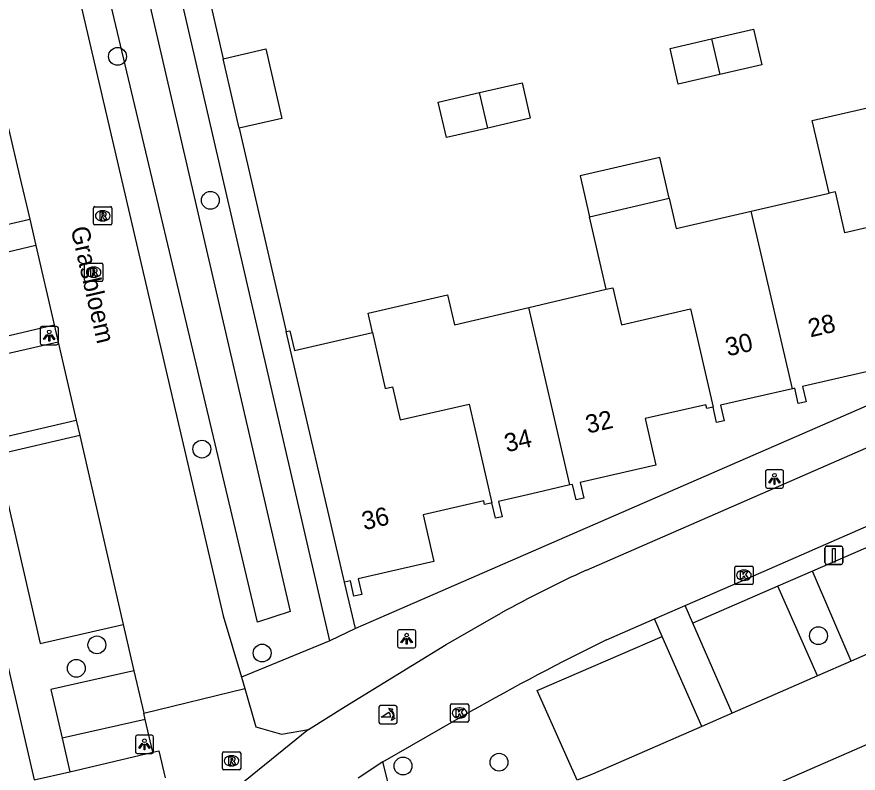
# Model space of a CAD drawing. Extents: x 156414 to 157775, y 382335 to 383765.
# Drawn here: x 157017.07 to 157063.13, y 383519.05 to 383560.5 of the extents above; entities that cross this region are included whole.
import ezdxf

# ---------------------------------------------------------------- set-up
doc = ezdxf.new("R2010")
doc.units = 0
for name, color, linetype in [('IMGEO_Boom', 7, 'Continuous'), ('IMGEO_Greppel_droge_sloot', 7, 'Continuous'), ('IMGEO_Kolk', 7, 'Continuous'), ('IMGEO_Lichtpunt', 7, 'Continuous'), ('IMGEO_Openbare_ruimte_label', 7, 'Continuous'), ('IMGEO_Pand', 7, 'Continuous'), ('IMGEO_Pand_nummerreeks', 7, 'Continuous'), ('IMGEO_Parkeervlak_open', 7, 'Continuous'), ('IMGEO_Poller', 7, 'Continuous'), ('IMGEO_Rijbaan_lokaal_gesloten', 7, 'Continuous'), ('IMGEO_Rioolput', 7, 'Continuous'), ('IMGEO_Verkeersbordpaal', 7, 'Continuous'), ('IMGEO_Voetpad_open', 7, 'Continuous')]:
    doc.layers.add(name, color=color, linetype=linetype)

msp = doc.modelspace()

# ---------------------------------------------------------------- linework, layer by layer
at = {"layer": 'IMGEO_Boom'}
for centre in [(157022.58, 383558.328), (157027.665, 383550.442), (157027.198, 383536.81), (157060.959, 383526.585), (157021.451, 383526.082), (157030.499, 383525.634), (157020.324, 383524.801), (157038.213, 383519.443), (157043.468, 383519.652)]:
    msp.add_circle(centre, 0.489, dxfattribs=at)
at = {"layer": 'IMGEO_Greppel_droge_sloot'}
msp.add_lwpolyline([(157020.078, 383570.203), (157022.148, 383570.697), (157032.04, 383527.914), (157030.238, 383527.333), (157020.078, 383570.203)], dxfattribs=at)
at = {"layer": 'IMGEO_Kolk'}
for p, q in [((157056.453, 383530.399), (157057.305, 383530.399)), ((157056.378, 383529.473), (157056.378, 383530.325)), ((157056.866, 383530.179), (157056.891, 383530.179)), ((157057.379, 383530.325), (157057.379, 383529.473)), ((157056.889, 383529.619), (157056.864, 383529.619)), ((157057.305, 383529.399), (157056.453, 383529.399)), ((157040.808, 383521.921), (157040.808, 383522.773)), ((157040.883, 383522.847), (157041.735, 383522.847)), ((157041.296, 383522.627), (157041.321, 383522.627)), ((157041.809, 383522.773), (157041.809, 383521.921)), ((157041.735, 383521.847), (157040.883, 383521.847)), ((157041.319, 383522.067), (157041.294, 383522.067))]:
    msp.add_line(p, q, dxfattribs=at)
for points in [[(157056.453, 383530.399), (157057.305, 383530.399)], [(157056.378, 383529.473), (157056.378, 383530.325)], [(157056.699, 383530.099), (157056.822, 383530.099), (157056.822, 383529.948), (157056.952, 383530.099), (157057.116, 383530.099), (157056.97, 383529.948), (157057.123, 383529.699), (157056.971, 383529.699), (157056.886, 383529.863), (157056.822, 383529.796), (157056.822, 383529.699), (157056.699, 383529.699), (157056.699, 383530.099)], [(157057.379, 383530.325), (157057.379, 383529.473)], [(157057.305, 383529.399), (157056.453, 383529.399)], [(157040.808, 383521.921), (157040.808, 383522.773)], [(157040.883, 383522.847), (157041.735, 383522.847)], [(157041.809, 383522.773), (157041.809, 383521.921)], [(157041.129, 383522.547), (157041.252, 383522.547), (157041.252, 383522.396), (157041.382, 383522.547), (157041.546, 383522.547), (157041.4, 383522.396), (157041.553, 383522.147), (157041.401, 383522.147), (157041.316, 383522.311), (157041.252, 383522.244), (157041.252, 383522.147), (157041.129, 383522.147), (157041.129, 383522.547)], [(157041.735, 383521.847), (157040.883, 383521.847)]]:
    msp.add_lwpolyline(points, dxfattribs=at)
for centre, start, end in [((157056.455, 383530.323), 91.552, 178.448), ((157056.455, 383530.323), 91.552, 178.448), ((157057.303, 383530.323), 1.552, 88.448), ((157057.303, 383530.323), 1.552, 88.448), ((157056.455, 383529.475), 181.552, 268.448), ((157056.455, 383529.475), 181.552, 268.448), ((157057.303, 383529.475), 271.552, 358.448), ((157057.303, 383529.475), 271.552, 358.448), ((157040.885, 383522.771), 91.552, 178.448), ((157040.885, 383522.771), 91.552, 178.448), ((157041.733, 383522.771), 1.552, 88.448), ((157041.733, 383522.771), 1.552, 88.448), ((157040.885, 383521.923), 181.552, 268.448), ((157040.885, 383521.923), 181.552, 268.448), ((157041.733, 383521.923), 271.552, 358.448), ((157041.733, 383521.923), 271.552, 358.448)]:
    msp.add_arc(centre, 0.0765, start, end, dxfattribs=at)
for centre, major_axis, ratio, start_param, end_param in [((157056.865, 383529.899), (-0.387, 0.002), 0.722429, 4.712389, 7.853982), ((157056.89, 383529.899), (-0.39, 0.002), 0.717154, 1.570796, 4.712389), ((157041.295, 383522.347), (-0.387, 0.002), 0.722429, 4.712389, 7.853982), ((157041.32, 383522.347), (-0.39, 0.002), 0.717154, 1.570796, 4.712389)]:
    msp.add_ellipse(centre, major_axis=major_axis, ratio=ratio, start_param=start_param, end_param=end_param, dxfattribs=at)
at = {"layer": 'IMGEO_Lichtpunt'}
for p, q in [((157018.343, 383543.433), (157018.343, 383542.626)), ((157018.343, 383543.433), (157018.343, 383542.626)), ((157019.245, 383543.528), (157018.437, 383543.528)), ((157019.245, 383543.528), (157018.437, 383543.528)), ((157019.339, 383542.626), (157019.339, 383543.433)), ((157019.339, 383542.626), (157019.339, 383543.433)), ((157018.437, 383542.532), (157019.245, 383542.532)), ((157018.437, 383542.532), (157019.245, 383542.532)), ((157058.052, 383535.578), (157058.052, 383534.771)), ((157058.052, 383535.578), (157058.052, 383534.771)), ((157058.954, 383535.673), (157058.146, 383535.673)), ((157058.954, 383535.673), (157058.146, 383535.673)), ((157059.048, 383534.771), (157059.048, 383535.578)), ((157059.048, 383534.771), (157059.048, 383535.578)), ((157058.146, 383534.677), (157058.954, 383534.677)), ((157058.146, 383534.677), (157058.954, 383534.677)), ((157037.911, 383526.82), (157037.911, 383526.013)), ((157037.911, 383526.82), (157037.911, 383526.013)), ((157038.813, 383526.915), (157038.005, 383526.915)), ((157038.813, 383526.915), (157038.005, 383526.915)), ((157038.907, 383526.013), (157038.907, 383526.82)), ((157038.907, 383526.013), (157038.907, 383526.82)), ((157038.005, 383525.919), (157038.813, 383525.919)), ((157038.005, 383525.919), (157038.813, 383525.919)), ((157023.556, 383521.033), (157023.556, 383520.226)), ((157023.556, 383521.033), (157023.556, 383520.226)), ((157024.458, 383521.128), (157023.65, 383521.128)), ((157024.458, 383521.128), (157023.65, 383521.128)), ((157024.552, 383520.226), (157024.552, 383521.033)), ((157024.552, 383520.226), (157024.552, 383521.033)), ((157023.65, 383520.132), (157024.458, 383520.132)), ((157023.65, 383520.132), (157024.458, 383520.132))]:
    msp.add_line(p, q, dxfattribs=at)
for points in [[(157018.717, 383543.097), (157018.756, 383543.069), (157018.568, 383542.807), (157018.53, 383542.834), (157018.717, 383543.097)], [(157018.819, 383543.049), (157018.866, 383543.049), (157018.866, 383542.727), (157018.819, 383542.727), (157018.819, 383543.049)], [(157018.929, 383543.069), (157018.967, 383543.096), (157019.154, 383542.834), (157019.115, 383542.806), (157018.929, 383543.069)], [(157058.426, 383535.242), (157058.465, 383535.214), (157058.277, 383534.952), (157058.239, 383534.979), (157058.426, 383535.242)], [(157058.528, 383535.194), (157058.575, 383535.194), (157058.575, 383534.872), (157058.528, 383534.872), (157058.528, 383535.194)], [(157058.638, 383535.214), (157058.676, 383535.241), (157058.863, 383534.979), (157058.824, 383534.951), (157058.638, 383535.214)], [(157038.285, 383526.484), (157038.324, 383526.456), (157038.136, 383526.194), (157038.098, 383526.221), (157038.285, 383526.484)], [(157038.387, 383526.436), (157038.434, 383526.436), (157038.434, 383526.114), (157038.387, 383526.114), (157038.387, 383526.436)], [(157038.497, 383526.456), (157038.535, 383526.483), (157038.722, 383526.221), (157038.683, 383526.193), (157038.497, 383526.456)], [(157023.93, 383520.697), (157023.969, 383520.669), (157023.781, 383520.407), (157023.743, 383520.434), (157023.93, 383520.697)], [(157024.032, 383520.649), (157024.079, 383520.649), (157024.079, 383520.327), (157024.032, 383520.327), (157024.032, 383520.649)], [(157024.142, 383520.669), (157024.18, 383520.696), (157024.367, 383520.434), (157024.328, 383520.406), (157024.142, 383520.669)]]:
    msp.add_lwpolyline(points, dxfattribs=at)
for centre in [(157018.842, 383543.231), (157058.551, 383535.376), (157038.41, 383526.618), (157024.055, 383520.831)]:
    msp.add_circle(centre, 0.0994, dxfattribs=at)
for centre, start, end in [((157018.437, 383543.433), 90, 180), ((157018.437, 383543.433), 90, 180), ((157019.245, 383543.433), 0, 90), ((157019.245, 383543.433), 0, 90), ((157018.437, 383542.626), 180, 270), ((157018.437, 383542.626), 180, 270), ((157019.245, 383542.626), 270, 0), ((157019.245, 383542.626), 270, 360), ((157058.146, 383535.578), 90, 180), ((157058.146, 383535.578), 90, 180), ((157058.954, 383535.578), 0, 90), ((157058.954, 383535.578), 0, 90), ((157058.146, 383534.771), 180, 270), ((157058.146, 383534.771), 180, 270), ((157058.954, 383534.771), 270, 0), ((157058.954, 383534.771), 270, 360), ((157038.005, 383526.82), 90, 180), ((157038.005, 383526.82), 90, 180), ((157038.813, 383526.82), 0, 90), ((157038.813, 383526.82), 0, 90), ((157038.005, 383526.013), 180, 270), ((157038.005, 383526.013), 180, 270), ((157038.813, 383526.013), 270, 0), ((157038.813, 383526.013), 270, 360), ((157023.65, 383521.033), 90, 180), ((157023.65, 383521.033), 90, 180), ((157024.458, 383521.033), 0, 90), ((157024.458, 383521.033), 0, 90), ((157023.65, 383520.226), 180, 270), ((157023.65, 383520.226), 180, 270), ((157024.458, 383520.226), 270, 0), ((157024.458, 383520.226), 270, 360)]:
    msp.add_arc(centre, 0.0946, start, end, dxfattribs=at)
at = {"layer": 'IMGEO_Pand'}
for points in [[(157055.112, 383559.289), (157057.407, 383559.821), (157057.859, 383557.873), (157055.556, 383557.338)], [(157055.556, 383557.338), (157053.284, 383556.811), (157052.832, 383558.76), (157055.112, 383559.289)], [(157055.112, 383559.289), (157055.556, 383557.338)], [(157028.364, 383558.195), (157030.702, 383558.738), (157031.585, 383554.934), (157029.247, 383554.392)], [(157029.247, 383554.392), (157028.364, 383558.195)], [(157042.402, 383556.349), (157044.731, 383556.885), (157045.18, 383554.936), (157042.851, 383554.4)], [(157042.851, 383554.4), (157040.585, 383553.878), (157040.136, 383555.827), (157042.402, 383556.349)], [(157042.851, 383554.4), (157042.402, 383556.349)], [(157061.541, 383550.833), (157060.622, 383554.818), (157064.988, 383555.824), (157065.367, 383554.177), (157069.459, 383555.119)], [(157052.79, 383550.551), (157052.273, 383552.79), (157047.909, 383551.784), (157048.425, 383549.545)], [(157057.282, 383549.852), (157061.541, 383550.833)], [(157067.368, 383544.38), (157066.176, 383549.539), (157062.405, 383548.668), (157061.886, 383550.914), (157061.541, 383550.833)], [(157048.425, 383549.545), (157052.79, 383550.551)], [(157052.79, 383550.551), (157053.17, 383548.904), (157057.282, 383549.852)], [(157059.531, 383540.116), (157057.282, 383549.852)], [(157049.341, 383545.569), (157048.425, 383549.545)], [(157049.341, 383545.569), (157049.706, 383545.65), (157050.175, 383543.619), (157053.945, 383544.49), (157055.187, 383539.116)], [(157036.545, 383543.2), (157036.302, 383544.262), (157040.65, 383545.259), (157041.028, 383543.611), (157045.108, 383544.572)], [(157045.108, 383544.572), (157049.341, 383545.569)], [(157047.355, 383534.844), (157045.108, 383544.572)], [(157067.368, 383544.38), (157067.025, 383544.301), (157066.978, 383544.506), (157063.649, 383543.752), (157064.236, 383541.199), (157061.919, 383540.666), (157060.086, 383540.244), (157060.284, 383539.4), (157059.856, 383539.306), (157059.671, 383540.148), (157059.531, 383540.116)], [(157031.815, 383543.245), (157032.02, 383543.292), (157032.266, 383542.219), (157036.545, 383543.2)], [(157035.014, 383529.526), (157031.815, 383543.245)], [(157036.545, 383543.2), (157037.24, 383540.133), (157037.64, 383540.225), (157038.059, 383538.408), (157041.83, 383539.279), (157043.083, 383533.859)], [(157059.531, 383540.116), (157057.435, 383539.634), (157055.602, 383539.212), (157055.801, 383538.367), (157055.372, 383538.273), (157055.187, 383539.116)], [(157055.187, 383539.116), (157054.845, 383539.038), (157054.798, 383539.242), (157051.472, 383538.482), (157052.06, 383535.929), (157049.746, 383535.395), (157047.914, 383534.973), (157048.113, 383534.126), (157047.685, 383534.031), (157047.498, 383534.877), (157047.355, 383534.844)], [(157047.355, 383534.844), (157045.267, 383534.363), (157043.434, 383533.94), (157043.633, 383533.095), (157043.277, 383533.017), (157043.083, 383533.859)], [(157043.083, 383533.859), (157043.019, 383533.844), (157042.68, 383533.766), (157042.633, 383533.97), (157039.308, 383533.212), (157039.9, 383530.66), (157037.581, 383530.121), (157035.749, 383529.696), (157035.948, 383528.851), (157035.52, 383528.756), (157035.334, 383529.6), (157035.014, 383529.526)]]:
    msp.add_lwpolyline(points, dxfattribs=at)
at = {"layer": 'IMGEO_Parkeervlak_open'}
for points in [[(157065.35, 383532.168), (157060.625, 383530.117)], [(157058.726, 383529.293), (157054.081, 383527.277)], [(157047.741, 383518.678), (157045.559, 383523.581), (157052.402, 383526.55)]]:
    msp.add_lwpolyline(points, dxfattribs=at)
at = {"layer": 'IMGEO_Poller'}
for p, q in [((157036.888, 383522.662), (157036.888, 383521.855)), ((157036.888, 383522.662), (157036.888, 383521.855)), ((157037.79, 383522.757), (157036.982, 383522.757)), ((157037.79, 383522.757), (157036.982, 383522.757)), ((157037.884, 383521.855), (157037.884, 383522.662)), ((157037.884, 383521.855), (157037.884, 383522.662)), ((157036.982, 383521.76), (157037.79, 383521.76)), ((157036.982, 383521.76), (157037.79, 383521.76))]:
    msp.add_line(p, q, dxfattribs=at)
for points in [[(157037.567, 383522.486), (157037.555, 383522.413), (157037.43, 383522.618)], [(157037.43, 383522.618), (157037.661, 383522.552), (157037.59, 383522.52)], [(157037.523, 383522.113), (157037.01, 383522.113), (157037.44, 383522.388)], [(157037.583, 383521.941), (157037.649, 383522.172), (157037.679, 383522.104)], [(157037.715, 383522.077), (157037.787, 383522.066), (157037.583, 383521.941)]]:
    msp.add_lwpolyline(points, dxfattribs=at)
for centre, radius, start, end in [((157036.982, 383522.662), 0.0946, 90, 180), ((157036.982, 383522.662), 0.0946, 90, 180), ((157037.79, 383522.662), 0.0946, 0, 90), ((157037.79, 383522.662), 0.0946, 0, 90), ((157037.195, 383522.163), 0.332, 351.3247, 42.4854), ((157037.209, 383522.173), 0.476, 351.7527, 41.1691), ((157037.209, 383522.173), 0.516, 349.3569, 42.2912), ((157036.982, 383521.855), 0.0946, 180, 270), ((157036.982, 383521.855), 0.0946, 180, 270), ((157037.79, 383521.855), 0.0946, 270, 0), ((157037.79, 383521.855), 0.0946, 270, 0)]:
    msp.add_arc(centre, radius, start, end, dxfattribs=at)
at = {"layer": 'IMGEO_Rijbaan_lokaal_gesloten'}
for points in [[(157048.265, 383530.181), (157096.862, 383551.418), (157131.453, 383566.55), (157162.658, 383580.172), (157164.451, 383580.956), (157183.224, 383589.167), (157201.01, 383596.932), (157219.494, 383605.003), (157240.319, 383614.128)], [(157048.973, 383514.236), (157084.258, 383529.651), (157104.083, 383538.307), (157122.779, 383546.461), (157140.893, 383554.325), (157150.715, 383558.618), (157168.185, 383566.264), (157199.634, 383580.002), (157221.877, 383589.677), (157238.336, 383596.851)], [(157017.917, 383572.883), (157018.048, 383572.035), (157018.937, 383568.216), (157028.359, 383527.678), (157029.365, 383524.31)], [(157016.604, 383554.383), (157017.206, 383551.775), (157017.784, 383549.405)], [(157017.784, 383549.405), (157018.115, 383547.966)], [(157018.115, 383547.966), (157019.117, 383543.614)], [(157019.117, 383543.614), (157019.334, 383542.67)], [(157019.334, 383542.67), (157020.319, 383538.395)], [(157020.319, 383538.395), (157020.511, 383537.56)], [(157020.511, 383537.56), (157022.895, 383527.207)], [(157053.656, 383528.24), (157056.814, 383529.619), (157071.457, 383536.021)], [(157051.984, 383527.51), (157053.656, 383528.24)], [(157033.035, 383521.453), (157035.044, 383522.703), (157040.581, 383526.095), (157043.575, 383527.818)], [(157022.895, 383527.207), (157023.479, 383524.668)], [(157049.348, 383526.355), (157051.984, 383527.51)], [(157067.555, 383527.283), (157062.749, 383525.185)], [(157062.749, 383525.185), (157060.91, 383524.382)], [(157023.479, 383524.668), (157024.014, 383522.345)], [(157029.365, 383524.31), (157029.543, 383523.693)], [(157060.91, 383524.382), (157056.236, 383522.342)], [(157024.014, 383522.345), (157029.543, 383523.693)], [(157029.543, 383523.693), (157030.148, 383521.593), (157031.564, 383521.183), (157033.035, 383521.453)], [(157024.095, 383521.993), (157024.014, 383522.345)], [(157037.111, 383519.674), (157041.877, 383522.414)], [(157056.236, 383522.342), (157054.566, 383521.613)], [(157024.509, 383520.197), (157024.095, 383521.993)], [(157033.035, 383521.453), (157025.816, 383515.588)], [(157054.566, 383521.613), (157048.59, 383519.004), (157047.741, 383518.678)], [(157024.509, 383520.197), (157024.833, 383520.273), (157025.193, 383518.794)], [(157037.111, 383519.674), (157035.753, 383518.774)]]:
    msp.add_lwpolyline(points, dxfattribs=at)
for centre, radius, start, end in [((157075.056, 383471.172), 64.806, 114.41854, 119.06286), ((157114.243, 383394.28), 147.157, 116.16733, 119.45653)]:
    msp.add_arc(centre, radius, start, end, dxfattribs=at)
at = {"layer": 'IMGEO_Rioolput'}
for p, q in [((157021.267, 383549.168), (157021.267, 383550.02)), ((157021.342, 383550.094), (157022.194, 383550.094)), ((157021.755, 383549.874), (157021.78, 383549.874)), ((157022.268, 383550.02), (157022.268, 383549.168)), ((157021.778, 383549.314), (157021.753, 383549.314)), ((157022.194, 383549.094), (157021.342, 383549.094)), ((157020.847, 383547.002), (157021.699, 383547.002)), ((157020.772, 383546.076), (157020.772, 383546.928)), ((157021.26, 383546.782), (157021.285, 383546.782)), ((157021.773, 383546.928), (157021.773, 383546.076)), ((157021.283, 383546.222), (157021.258, 383546.222)), ((157021.699, 383546.002), (157020.847, 383546.002)), ((157028.324, 383519.302), (157028.324, 383520.154)), ((157028.399, 383520.228), (157029.251, 383520.228)), ((157028.812, 383520.008), (157028.837, 383520.008)), ((157029.325, 383520.154), (157029.325, 383519.302)), ((157028.835, 383519.448), (157028.81, 383519.448)), ((157029.251, 383519.228), (157028.399, 383519.228))]:
    msp.add_line(p, q, dxfattribs=at)
for points in [[(157021.267, 383549.168), (157021.267, 383550.02)], [(157021.342, 383550.094), (157022.194, 383550.094)], [(157021.856, 383549.792), (157021.604, 383549.794), (157021.604, 383549.394)], [(157022.268, 383550.02), (157022.268, 383549.168)], [(157021.604, 383549.394), (157021.728, 383549.394), (157021.728, 383549.556), (157021.739, 383549.556)], [(157021.782, 383549.713), (157021.728, 383549.713), (157021.728, 383549.632)], [(157021.728, 383549.632), (157021.78, 383549.632)], [(157021.786, 383549.527), (157021.857, 383549.394), (157021.997, 383549.394), (157021.932, 383549.52)], [(157022.194, 383549.094), (157021.342, 383549.094)], [(157020.847, 383547.002), (157021.699, 383547.002)], [(157020.772, 383546.076), (157020.772, 383546.928)], [(157021.361, 383546.7), (157021.109, 383546.702), (157021.109, 383546.302)], [(157021.287, 383546.621), (157021.233, 383546.621), (157021.233, 383546.54)], [(157021.233, 383546.54), (157021.285, 383546.54)], [(157021.773, 383546.928), (157021.773, 383546.076)], [(157021.109, 383546.302), (157021.233, 383546.302), (157021.233, 383546.464), (157021.244, 383546.464)], [(157021.291, 383546.435), (157021.362, 383546.302), (157021.502, 383546.302), (157021.437, 383546.428)], [(157021.699, 383546.002), (157020.847, 383546.002)], [(157028.324, 383519.302), (157028.324, 383520.154)], [(157028.399, 383520.228), (157029.251, 383520.228)], [(157028.913, 383519.926), (157028.661, 383519.928), (157028.661, 383519.528)], [(157028.839, 383519.847), (157028.785, 383519.847), (157028.785, 383519.766)], [(157029.325, 383520.154), (157029.325, 383519.302)], [(157028.661, 383519.528), (157028.785, 383519.528), (157028.785, 383519.69), (157028.796, 383519.69)], [(157028.785, 383519.766), (157028.837, 383519.766)], [(157028.843, 383519.661), (157028.914, 383519.528), (157029.054, 383519.528), (157028.989, 383519.654)], [(157029.251, 383519.228), (157028.399, 383519.228)]]:
    msp.add_lwpolyline(points, dxfattribs=at)
for centre, radius, start, end in [((157021.344, 383550.018), 0.0765, 91.552, 178.448), ((157021.344, 383550.018), 0.0765, 91.552, 178.448), ((157021.855, 383549.682), 0.109, 350.3612, 89.416), ((157022.192, 383550.018), 0.0765, 1.552, 88.448), ((157022.192, 383550.018), 0.0765, 1.552, 88.448), ((157021.738, 383549.503), 0.0533, 26.0293, 88.6989), ((157021.764, 383549.821), 0.19, 274.7715, 282.9687), ((157021.788, 383549.617), 0.0964, 77.0061, 93.1865), ((157021.802, 383549.674), 0.0378, 276.6634, 79.6772), ((157021.853, 383549.682), 0.112, 277.5842, 350.9817), ((157021.837, 383549.467), 0.108, 29.5134, 73.7905), ((157021.344, 383549.17), 0.0765, 181.552, 268.448), ((157021.344, 383549.17), 0.0765, 181.552, 268.448), ((157022.192, 383549.17), 0.0765, 271.552, 358.448), ((157022.192, 383549.17), 0.0765, 271.552, 358.448), ((157020.849, 383546.926), 0.0765, 91.552, 178.448), ((157020.849, 383546.926), 0.0765, 91.552, 178.448), ((157021.697, 383546.926), 0.0765, 1.552, 88.448), ((157021.697, 383546.926), 0.0765, 1.552, 88.448), ((157021.269, 383546.729), 0.19, 274.7715, 282.9687), ((157021.293, 383546.525), 0.0964, 77.0061, 93.1865), ((157021.307, 383546.582), 0.0378, 276.6634, 79.6772), ((157021.36, 383546.59), 0.109, 350.3612, 89.416), ((157021.358, 383546.59), 0.112, 277.5842, 350.9817), ((157020.849, 383546.078), 0.0765, 181.552, 268.448), ((157020.849, 383546.078), 0.0765, 181.552, 268.448), ((157021.243, 383546.411), 0.0533, 26.0293, 88.6989), ((157021.342, 383546.375), 0.108, 29.5134, 73.7905), ((157021.697, 383546.078), 0.0765, 271.552, 358.448), ((157021.697, 383546.078), 0.0765, 271.552, 358.448), ((157028.401, 383520.152), 0.0765, 91.552, 178.448), ((157028.401, 383520.152), 0.0765, 91.552, 178.448), ((157028.845, 383519.751), 0.0964, 77.0061, 93.1865), ((157028.859, 383519.808), 0.0378, 276.6634, 79.6772), ((157028.912, 383519.816), 0.109, 350.3612, 89.416), ((157028.91, 383519.816), 0.112, 277.5842, 350.9817), ((157029.249, 383520.152), 0.0765, 1.552, 88.448), ((157029.249, 383520.152), 0.0765, 1.552, 88.448), ((157028.795, 383519.637), 0.0533, 26.0293, 88.6989), ((157028.821, 383519.955), 0.19, 274.7715, 282.9687), ((157028.894, 383519.601), 0.108, 29.5134, 73.7905), ((157028.401, 383519.304), 0.0765, 181.552, 268.448), ((157028.401, 383519.304), 0.0765, 181.552, 268.448), ((157029.249, 383519.304), 0.0765, 271.552, 358.448), ((157029.249, 383519.304), 0.0765, 271.552, 358.448)]:
    msp.add_arc(centre, radius, start, end, dxfattribs=at)
for centre, major_axis, ratio, start_param, end_param in [((157021.754, 383549.594), (-0.387, 0.002), 0.722429, 4.712389, 7.853982), ((157021.779, 383549.594), (-0.39, 0.002), 0.717154, 1.570796, 4.712389), ((157021.259, 383546.502), (-0.387, 0.002), 0.722429, 4.712389, 7.853982), ((157021.284, 383546.502), (-0.39, 0.002), 0.717154, 1.570796, 4.712389), ((157028.811, 383519.728), (-0.387, 0.002), 0.722429, 4.712389, 7.853982), ((157028.836, 383519.728), (-0.39, 0.002), 0.717154, 1.570796, 4.712389)]:
    msp.add_ellipse(centre, major_axis=major_axis, ratio=ratio, start_param=start_param, end_param=end_param, dxfattribs=at)
at = {"layer": 'IMGEO_Verkeersbordpaal'}
for p, q in [((157061.307, 383530.588), (157061.307, 383531.388)), ((157061.307, 383531.388), (157061.307, 383530.588)), ((157061.407, 383531.488), (157062.197, 383531.488)), ((157062.197, 383531.488), (157061.407, 383531.488)), ((157062.297, 383531.388), (157062.297, 383530.588)), ((157062.297, 383530.588), (157062.297, 383531.388)), ((157062.197, 383530.488), (157061.407, 383530.488)), ((157061.407, 383530.488), (157062.197, 383530.488))]:
    msp.add_line(p, q, dxfattribs=at)
msp.add_lwpolyline([(157061.727, 383531.363), (157061.877, 383531.363), (157061.877, 383530.613), (157061.727, 383530.613), (157061.727, 383531.363)], dxfattribs=at)
for centre, start, end in [((157061.407, 383531.388), 90, 180), ((157061.407, 383531.388), 90, 180), ((157062.197, 383531.388), 0, 90), ((157062.197, 383531.388), 360, 90), ((157061.407, 383530.588), 180, 270), ((157061.407, 383530.588), 180, 270), ((157062.197, 383530.588), 270, 0), ((157062.197, 383530.588), 270, 0)]:
    msp.add_arc(centre, 0.1, start, end, dxfattribs=at)
at = {"layer": 'IMGEO_Voetpad_open'}
for points in [[(157034.211, 383526.304), (157023.157, 383574.107), (157017.917, 383572.883)], [(157026.495, 383566.314), (157028.364, 383558.195)], [(157016.604, 383554.383), (157012.079, 383553.358), (157012.682, 383550.751), (157013.224, 383548.345), (157017.784, 383549.405)], [(157029.247, 383554.392), (157031.815, 383543.245)], [(157096.801, 383553.645), (157037.291, 383527.703), (157035.606, 383526.988)], [(157018.115, 383547.966), (157013.553, 383546.88), (157014.554, 383542.55), (157019.117, 383543.614)], [(157011.588, 383546.458), (157018.01, 383518.684)], [(157019.334, 383542.67), (157014.769, 383541.621), (157015.759, 383537.338), (157020.319, 383538.395)], [(157020.511, 383537.56), (157015.955, 383536.49), (157018.341, 383526.164), (157022.895, 383527.207)], [(157060.625, 383530.117), (157058.726, 383529.293)], [(157062.749, 383525.185), (157060.625, 383530.117)], [(157035.606, 383526.988), (157035.014, 383529.526)], [(157060.91, 383524.382), (157058.726, 383529.293)], [(157054.081, 383527.277), (157053.656, 383528.24)], [(157052.402, 383526.55), (157051.984, 383527.51)], [(157056.236, 383522.342), (157054.081, 383527.277)], [(157035.606, 383526.988), (157034.211, 383526.304)], [(157034.211, 383526.304), (157029.365, 383524.31)], [(157054.566, 383521.613), (157052.402, 383526.55)], [(157023.479, 383524.668), (157018.926, 383523.636), (157019.542, 383520.969)], [(157024.095, 383521.993), (157019.542, 383520.969)], [(157019.542, 383520.969), (157019.966, 383519.135)], [(157019.966, 383519.135), (157024.509, 383520.197)], [(157037.802, 383516.928), (157037.111, 383519.674)], [(157018.01, 383518.684), (157019.966, 383519.135)]]:
    msp.add_lwpolyline(points, dxfattribs=at)

# ---------------------------------------------------------------- texts
at = {"layer": 'IMGEO_Openbare_ruimte_label'}
msp.add_text('Grasbloem', height=1, rotation=283.0075, dxfattribs=at).set_placement((157020.004, 383548.899))
at = {"layer": 'IMGEO_Pand_nummerreeks'}
for s, rotation, p in [('28', 12.9614, (157060.516, 383542.929)), ('30', 12.9617, (157055.991, 383541.887)), ('32', 12.9869, (157048.333, 383537.655)), ('34', 12.989, (157043.887, 383536.63)), ('36', 13.0692, (157036.082, 383532.361))]:
    msp.add_text(s, height=1, rotation=rotation, dxfattribs=at).set_placement(p)

doc.saveas('drawing.dxf')
